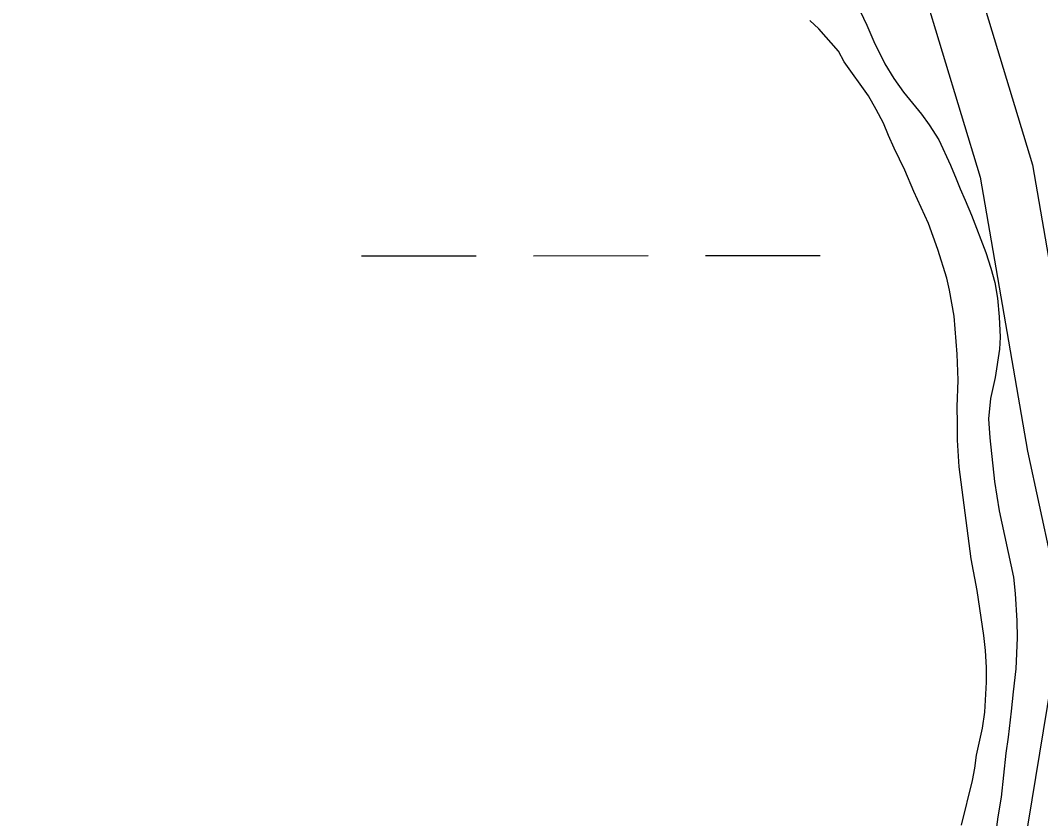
# Model space of a CAD drawing. Extents: x 3279314 to 3317160, y 734079 to 759431.
# Drawn here: x 3310102.4 to 3310387.1, y 755371.4 to 755594 of the extents above; entities that cross this region are included whole.
import ezdxf

# ---------------------------------------------------------------- set-up
doc = ezdxf.new("R2010")
doc.units = 0
for name, color, linetype in [('V-ROAD-CNTR', 7, 'Continuous'), ('V-SITE-VEGE', 7, 'Continuous'), ('V-WETL-SWMP', 7, 'Continuous')]:
    doc.layers.add(name, color=color, linetype=linetype)

msp = doc.modelspace()

# ---------------------------------------------------------------- linework, layer by layer
at = {"layer": 'V-ROAD-CNTR'}
for points in [[(3309600.43, 756366.7), (3309596.43, 756303.09), (3309595.12, 756268.69), (3309583.25, 756184.79), (3309601.7, 756138.5), (3309639.9, 756116.91), (3309716.19, 756095.68), (3309805.99, 756074.83), (3309851.61, 756060.35), (3309909.78, 756018.87), (3309973.38, 755986.89), (3310019.27, 755945.11), (3310059.63, 755888.99), (3310106, 755825.13), (3310157.11, 755760.8), (3310200.33, 755720.36), (3310263.07, 755692.67), (3310304.39, 755670.62), (3310346.95, 755653.12), (3310362.83, 755626.43), (3310384.86, 755553.78), (3310398.19, 755476.8)], [(3309600.43, 756366.7), (3309596.43, 756303.09), (3309595.12, 756268.69), (3309583.25, 756184.79), (3309601.7, 756138.5), (3309639.9, 756116.91), (3309716.19, 756095.68), (3309805.99, 756074.83), (3309851.61, 756060.35), (3309909.78, 756018.87), (3309973.38, 755986.89), (3310019.27, 755945.11), (3310059.63, 755888.99), (3310106, 755825.13), (3310157.11, 755760.8), (3310200.33, 755720.36), (3310263.07, 755692.67), (3310304.39, 755670.62), (3310346.95, 755653.12), (3310362.83, 755626.43), (3310384.86, 755553.78), (3310398.19, 755476.8)], [(3310349.01, 755620.33), (3310370.24, 755550.31), (3310383.46, 755473.93), (3310393.26, 755428.69), (3310379.25, 755343.84), (3310377.31, 755284.51), (3310369.37, 755231.16), (3310362.2, 755176.67), (3310369.91, 755141.15), (3310397.09, 755094.14)]]:
    msp.add_lwpolyline(points, dxfattribs=at)
at = {"layer": 'V-SITE-VEGE'}
for p, q in [((3310336.8, 755596.67), (3310338.67, 755592.72)), ((3310325.26, 755591.67), (3310322.74, 755594.04)), ((3310330.76, 755585.49), (3310325.26, 755591.67)), ((3310338.67, 755592.72), (3310340.55, 755588.14)), ((3310340.55, 755588.14), (3310343.68, 755581.97)), ((3310332.32, 755582.49), (3310330.76, 755585.49)), ((3310339.07, 755573), (3310332.32, 755582.49)), ((3310343.68, 755581.97), (3310346.19, 755577.86)), ((3310346.19, 755577.86), (3310348.85, 755574.07)), ((3310341.26, 755569.21), (3310339.07, 755573)), ((3310348.85, 755574.07), (3310353.88, 755567.89)), ((3310343.3, 755565.41), (3310341.26, 755569.21)), ((3310353.88, 755567.89), (3310356.07, 755564.89)), ((3310344.7, 755561.94), (3310343.3, 755565.41)), ((3310356.07, 755564.89), (3310358.74, 755560.78)), ((3310346.27, 755558.46), (3310344.7, 755561.94)), ((3310358.74, 755560.78), (3310362.02, 755553.66)), ((3310349.24, 755552.3), (3310346.27, 755558.46)), ((3310362.02, 755553.66), (3310363.59, 755549.88)), ((3310351.74, 755546.29), (3310349.24, 755552.3)), ((3310363.59, 755549.88), (3310364.68, 755547.03)), ((3310355.81, 755537.44), (3310351.74, 755546.29)), ((3310364.68, 755547.03), (3310366.08, 755543.87)), ((3310366.08, 755543.87), (3310367.8, 755539.76)), ((3310367.8, 755539.76), (3310371.86, 755529.33)), ((3310358.46, 755530.18), (3310355.81, 755537.44)), ((3310360.95, 755522.12), (3310358.46, 755530.18)), ((3310371.86, 755529.33), (3310373.27, 755524.91)), ((3310373.27, 755524.91), (3310374.35, 755520.96)), ((3310361.73, 755518.81), (3310360.95, 755522.12)), ((3310362.96, 755511.55), (3310361.73, 755518.81)), ((3310374.35, 755520.96), (3310375.13, 755516.54)), ((3310375.13, 755516.54), (3310375.58, 755511.34)), ((3310363.86, 755500.97), (3310362.96, 755511.55)), ((3310375.58, 755511.34), (3310375.87, 755505.66)), ((3310375.87, 755505.66), (3310375.7, 755502.34)), ((3310375.7, 755502.34), (3310374.41, 755494.46)), ((3310364.15, 755493.71), (3310363.86, 755500.97)), ((3310363.81, 755486.3), (3310364.15, 755493.71)), ((3310374.41, 755494.46), (3310373.12, 755488.63)), ((3310373.12, 755488.63), (3310372.63, 755482.95)), ((3310363.95, 755481.73), (3310363.81, 755486.3)), ((3310363.93, 755476.99), (3310363.95, 755481.73)), ((3310372.63, 755482.95), (3310372.92, 755477.59)), ((3310364.37, 755469.58), (3310363.93, 755476.99)), ((3310372.92, 755477.59), (3310374.29, 755465.44)), ((3310367.74, 755443.85), (3310364.37, 755469.58)), ((3310374.29, 755465.44), (3310375.52, 755457.23)), ((3310375.52, 755457.23), (3310379.55, 755438.76)), ((3310369.44, 755435.01), (3310367.74, 755443.85)), ((3310379.55, 755438.76), (3310380.01, 755434.18)), ((3310371.28, 755422.54), (3310369.44, 755435.01)), ((3310380.01, 755434.18), (3310380.45, 755426.61)), ((3310380.45, 755426.61), (3310380.59, 755421.87)), ((3310371.74, 755418.28), (3310371.28, 755422.54)), ((3310380.59, 755421.87), (3310380.24, 755413.2)), ((3310372.04, 755413.55), (3310371.74, 755418.28)), ((3310372.02, 755409.45), (3310372.04, 755413.55)), ((3310380.24, 755413.2), (3310379.43, 755406.74)), ((3310371.52, 755401.09), (3310372.02, 755409.45)), ((3310379.43, 755406.74), (3310378.93, 755401.38)), ((3310370.87, 755396.68), (3310371.52, 755401.09)), ((3310378.93, 755401.38), (3310378.11, 755394.12)), ((3310369.26, 755389.11), (3310370.87, 755396.68)), ((3310378.11, 755394.12), (3310377.46, 755389.71)), ((3310368.77, 755385.48), (3310369.26, 755389.11)), ((3310377.46, 755389.71), (3310376.15, 755377.41)), ((3310368.13, 755382.02), (3310368.77, 755385.48)), ((3310365.08, 755369.56), (3310368.13, 755382.02)), ((3310376.15, 755377.41), (3310375.19, 755371.89)), ((3310375.19, 755371.89), (3310374.21, 755364.64))]:
    msp.add_line(p, q, dxfattribs=at)
at = {"layer": 'V-WETL-SWMP'}
for p, q in [((3310336.79, 755596.67), (3310338.67, 755592.72)), ((3310336.79, 755596.67), (3310338.67, 755592.72)), ((3310325.26, 755591.67), (3310322.75, 755594.04)), ((3310325.26, 755591.67), (3310322.75, 755594.04)), ((3310330.76, 755585.49), (3310325.26, 755591.67)), ((3310330.76, 755585.49), (3310325.26, 755591.67)), ((3310338.67, 755592.72), (3310340.55, 755588.14)), ((3310338.67, 755592.72), (3310340.55, 755588.14)), ((3310340.55, 755588.14), (3310343.68, 755581.97)), ((3310340.55, 755588.14), (3310343.68, 755581.97)), ((3310332.32, 755582.49), (3310330.76, 755585.49)), ((3310332.32, 755582.49), (3310330.76, 755585.49)), ((3310339.07, 755573), (3310332.32, 755582.49)), ((3310339.07, 755573), (3310332.32, 755582.49)), ((3310343.68, 755581.97), (3310346.19, 755577.86)), ((3310343.68, 755581.97), (3310346.19, 755577.86)), ((3310346.19, 755577.86), (3310348.85, 755574.07)), ((3310346.19, 755577.86), (3310348.85, 755574.07)), ((3310341.26, 755569.21), (3310339.07, 755573)), ((3310341.26, 755569.21), (3310339.07, 755573)), ((3310348.85, 755574.07), (3310353.88, 755567.89)), ((3310348.85, 755574.07), (3310353.88, 755567.89)), ((3310343.3, 755565.41), (3310341.26, 755569.21)), ((3310343.3, 755565.41), (3310341.26, 755569.21)), ((3310353.88, 755567.89), (3310356.07, 755564.89)), ((3310353.88, 755567.89), (3310356.07, 755564.89)), ((3310344.7, 755561.94), (3310343.3, 755565.41)), ((3310344.7, 755561.94), (3310343.3, 755565.41)), ((3310356.07, 755564.89), (3310358.74, 755560.78)), ((3310356.07, 755564.89), (3310358.74, 755560.78)), ((3310346.27, 755558.46), (3310344.7, 755561.94)), ((3310346.27, 755558.46), (3310344.7, 755561.94)), ((3310358.74, 755560.78), (3310362.02, 755553.67)), ((3310358.74, 755560.78), (3310362.02, 755553.67)), ((3310349.24, 755552.3), (3310346.27, 755558.46)), ((3310349.24, 755552.3), (3310346.27, 755558.46)), ((3310362.02, 755553.67), (3310363.58, 755549.87)), ((3310362.02, 755553.67), (3310363.58, 755549.87)), ((3310351.74, 755546.29), (3310349.24, 755552.3)), ((3310351.74, 755546.29), (3310349.24, 755552.3)), ((3310363.58, 755549.87), (3310364.68, 755547.03)), ((3310363.58, 755549.87), (3310364.68, 755547.03)), ((3310355.81, 755537.44), (3310351.74, 755546.29)), ((3310355.81, 755537.44), (3310351.74, 755546.29)), ((3310364.68, 755547.03), (3310366.08, 755543.87)), ((3310364.68, 755547.03), (3310366.08, 755543.87)), ((3310366.08, 755543.87), (3310367.8, 755539.76)), ((3310366.08, 755543.87), (3310367.8, 755539.76)), ((3310367.8, 755539.76), (3310371.86, 755529.33)), ((3310367.8, 755539.76), (3310371.86, 755529.33)), ((3310358.46, 755530.18), (3310355.81, 755537.44)), ((3310358.46, 755530.18), (3310355.81, 755537.44)), ((3310360.95, 755522.12), (3310358.46, 755530.18)), ((3310360.95, 755522.12), (3310358.46, 755530.18)), ((3310197.61, 755528.4), (3310229.61, 755528.41)), ((3310245.61, 755528.42), (3310277.61, 755528.44)), ((3310293.61, 755528.45), (3310325.61, 755528.46)), ((3310371.86, 755529.33), (3310373.27, 755524.91)), ((3310371.86, 755529.33), (3310373.27, 755524.91)), ((3310373.27, 755524.91), (3310374.35, 755520.96)), ((3310373.27, 755524.91), (3310374.35, 755520.96)), ((3310361.73, 755518.81), (3310360.95, 755522.12)), ((3310361.73, 755518.81), (3310360.95, 755522.12)), ((3310362.96, 755511.54), (3310361.73, 755518.81)), ((3310362.96, 755511.54), (3310361.73, 755518.81)), ((3310374.35, 755520.96), (3310375.13, 755516.54)), ((3310374.35, 755520.96), (3310375.13, 755516.54)), ((3310375.13, 755516.54), (3310375.58, 755511.34)), ((3310375.13, 755516.54), (3310375.58, 755511.34)), ((3310363.87, 755500.97), (3310362.96, 755511.54)), ((3310363.87, 755500.97), (3310362.96, 755511.54)), ((3310375.58, 755511.34), (3310375.87, 755505.66)), ((3310375.58, 755511.34), (3310375.87, 755505.66)), ((3310375.87, 755505.66), (3310375.7, 755502.34)), ((3310375.87, 755505.66), (3310375.7, 755502.34)), ((3310375.7, 755502.34), (3310374.41, 755494.46)), ((3310375.7, 755502.34), (3310374.41, 755494.46)), ((3310364.15, 755493.71), (3310363.87, 755500.97)), ((3310364.15, 755493.71), (3310363.87, 755500.97)), ((3310363.81, 755486.3), (3310364.15, 755493.71)), ((3310363.81, 755486.3), (3310364.15, 755493.71)), ((3310374.41, 755494.46), (3310373.12, 755488.63)), ((3310374.41, 755494.46), (3310373.12, 755488.63)), ((3310373.12, 755488.63), (3310372.63, 755482.95)), ((3310373.12, 755488.63), (3310372.63, 755482.95)), ((3310363.95, 755481.73), (3310363.81, 755486.3)), ((3310363.95, 755481.73), (3310363.81, 755486.3)), ((3310363.93, 755476.99), (3310363.95, 755481.73)), ((3310363.93, 755476.99), (3310363.95, 755481.73)), ((3310372.63, 755482.95), (3310372.92, 755477.59)), ((3310372.63, 755482.95), (3310372.92, 755477.59)), ((3310364.37, 755469.58), (3310363.93, 755476.99)), ((3310364.37, 755469.58), (3310363.93, 755476.99)), ((3310372.92, 755477.59), (3310374.29, 755465.44)), ((3310372.92, 755477.59), (3310374.29, 755465.44)), ((3310367.74, 755443.85), (3310364.37, 755469.58)), ((3310367.74, 755443.85), (3310364.37, 755469.58)), ((3310374.29, 755465.44), (3310375.52, 755457.23)), ((3310374.29, 755465.44), (3310375.52, 755457.23)), ((3310375.52, 755457.23), (3310379.55, 755438.76)), ((3310375.52, 755457.23), (3310379.55, 755438.76)), ((3310369.44, 755435.01), (3310367.74, 755443.85)), ((3310369.44, 755435.01), (3310367.74, 755443.85)), ((3310379.55, 755438.76), (3310380.01, 755434.18)), ((3310379.55, 755438.76), (3310380.01, 755434.18)), ((3310371.29, 755422.54), (3310369.44, 755435.01)), ((3310371.29, 755422.54), (3310369.44, 755435.01)), ((3310380.01, 755434.18), (3310380.45, 755426.61)), ((3310380.01, 755434.18), (3310380.45, 755426.61)), ((3310380.45, 755426.61), (3310380.59, 755421.87)), ((3310380.45, 755426.61), (3310380.59, 755421.87)), ((3310371.74, 755418.28), (3310371.29, 755422.54)), ((3310371.74, 755418.28), (3310371.29, 755422.54)), ((3310380.59, 755421.87), (3310380.24, 755413.2)), ((3310380.59, 755421.87), (3310380.24, 755413.2)), ((3310372.04, 755413.55), (3310371.74, 755418.28)), ((3310372.04, 755413.55), (3310371.74, 755418.28)), ((3310372.02, 755409.45), (3310372.04, 755413.55)), ((3310372.02, 755409.45), (3310372.04, 755413.55)), ((3310380.24, 755413.2), (3310379.43, 755406.74)), ((3310380.24, 755413.2), (3310379.43, 755406.74)), ((3310371.52, 755401.09), (3310372.02, 755409.45)), ((3310371.52, 755401.09), (3310372.02, 755409.45)), ((3310379.43, 755406.74), (3310378.93, 755401.37)), ((3310379.43, 755406.74), (3310378.93, 755401.37)), ((3310370.87, 755396.67), (3310371.52, 755401.09)), ((3310370.87, 755396.67), (3310371.52, 755401.09)), ((3310378.93, 755401.37), (3310378.11, 755394.12)), ((3310378.93, 755401.37), (3310378.11, 755394.12)), ((3310369.26, 755389.11), (3310370.87, 755396.67)), ((3310369.26, 755389.11), (3310370.87, 755396.67)), ((3310378.11, 755394.12), (3310377.46, 755389.71)), ((3310378.11, 755394.12), (3310377.46, 755389.71)), ((3310368.77, 755385.48), (3310369.26, 755389.11)), ((3310368.77, 755385.48), (3310369.26, 755389.11)), ((3310377.46, 755389.71), (3310376.16, 755377.41)), ((3310377.46, 755389.71), (3310376.16, 755377.41)), ((3310368.13, 755382.01), (3310368.77, 755385.48)), ((3310368.13, 755382.01), (3310368.77, 755385.48)), ((3310365.08, 755369.56), (3310368.13, 755382.01)), ((3310365.08, 755369.56), (3310368.13, 755382.01)), ((3310376.16, 755377.41), (3310375.19, 755371.89)), ((3310376.16, 755377.41), (3310375.19, 755371.89)), ((3310375.19, 755371.89), (3310374.21, 755364.64)), ((3310375.19, 755371.89), (3310374.21, 755364.64))]:
    msp.add_line(p, q, dxfattribs=at)

doc.saveas('drawing.dxf')
